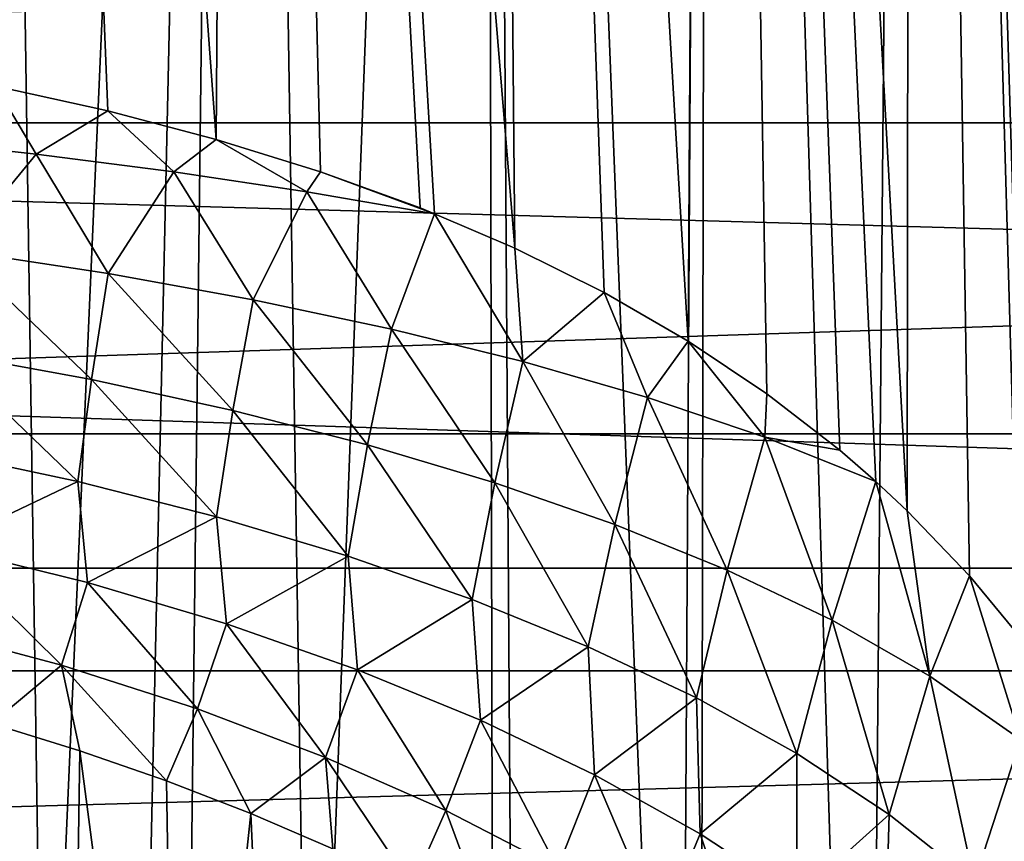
# Model space of a CAD drawing. Header units: millimetres. Extents: x -100 to 100, y -64 to 136.
# Tile 505 of 530: x 5 to 11, y 86 to 91. Entities that reach past the tile are written whole.
import ezdxf

# ---------------------------------------------------------------- set-up
doc = ezdxf.new("R2010")
doc.units = ezdxf.units.MM
doc.header["$LTSCALE"] = 159.143519
for name, color, linetype in [('232', 7, 'CONTINUOUS'), ('239', 7, 'CONTINUOUS'), ('244', 7, 'CONTINUOUS'), ('397', 7, 'CONTINUOUS'), ('407', 7, 'CONTINUOUS'), ('412', 7, 'CONTINUOUS'), ('437', 7, 'CONTINUOUS')]:
    doc.layers.add(name, color=color, linetype=linetype)

msp = doc.modelspace()

# ---------------------------------------------------------------- linework, layer by layer
at = {"layer": '232', "color": 7, "linetype": 'CONTINUOUS', "true_color": 0x8c979c}
for points in [[(4.854, 82.8043, 19.3659), (5.5172, 82.4988, 19.248), (5.0573, 86.7536, 15.0934), (4.854, 82.8043, 19.3659)], [(5.0573, 86.7536, 15.0934), (5.5172, 82.4988, 19.248), (5.581, 86.5921, 14.9057), (5.0573, 86.7536, 15.0934)], [(5.5172, 82.4988, 19.248), (6.1632, 82.1577, 19.1109), (5.581, 86.5921, 14.9057), (5.5172, 82.4988, 19.248)], [(5.581, 86.5921, 14.9057), (6.1632, 82.1577, 19.1109), (6.093, 86.4148, 14.6997), (5.581, 86.5921, 14.9057)], [(6.093, 86.4148, 14.6997), (6.1632, 82.1577, 19.1109), (6.5924, 86.2218, 14.4758), (6.093, 86.4148, 14.6997)], [(6.1632, 82.1577, 19.1109), (6.7913, 81.7822, 18.9529), (6.5924, 86.2218, 14.4758), (6.1632, 82.1577, 19.1109)], [(6.5924, 86.2218, 14.4758), (6.7913, 81.7822, 18.9529), (7.078, 86.0132, 14.2348), (6.5924, 86.2218, 14.4758)]]:
    msp.add_3dface(points, dxfattribs=at)
at = {"layer": '239', "color": 7, "linetype": 'CONTINUOUS', "true_color": 0x8c979c}
for points in [[(4.481, 90.2155, 13.6693), (5.3228, 90.1236, 13.36), (5.0809, 90.5253, 13.4353), (4.481, 90.2155, 13.6693)], [(5.0809, 90.5253, 13.4353), (5.3228, 90.1236, 13.36), (5.7463, 90.3787, 13.1672), (5.0809, 90.5253, 13.4353)], [(5.3228, 90.1236, 13.36), (6.1381, 90.0183, 13.0022), (5.7463, 90.3787, 13.1672), (5.3228, 90.1236, 13.36)], [(5.7463, 90.3787, 13.1672), (6.1381, 90.0183, 13.0022), (6.3887, 90.2101, 12.8711), (5.7463, 90.3787, 13.1672)], [(4.481, 90.2155, 13.6693), (4.8535, 89.5518, 13.6341), (5.3228, 90.1236, 13.36), (4.481, 90.2155, 13.6693)], [(6.1381, 90.0183, 13.0022), (6.9246, 89.9003, 12.5989), (6.3887, 90.2101, 12.8711), (6.1381, 90.0183, 13.0022)], [(6.3887, 90.2101, 12.8711), (6.9246, 89.9003, 12.5989), (7.0057, 90.0188, 12.5498), (6.3887, 90.2101, 12.8711)], [(4.8535, 89.5518, 13.6341), (5.7482, 89.4161, 13.2685), (5.3228, 90.1236, 13.36), (4.8535, 89.5518, 13.6341)], [(5.3228, 90.1236, 13.36), (5.7482, 89.4161, 13.2685), (6.1381, 90.0183, 13.0022), (5.3228, 90.1236, 13.36)], [(5.7482, 89.4161, 13.2685), (6.6064, 89.261, 12.8476), (6.1381, 90.0183, 13.0022), (5.7482, 89.4161, 13.2685)], [(6.1381, 90.0183, 13.0022), (6.6064, 89.261, 12.8476), (6.9246, 89.9003, 12.5989), (6.1381, 90.0183, 13.0022)], [(6.9246, 89.9003, 12.5989), (7.6812, 89.7699, 12.1532), (7.0057, 90.0188, 12.5498), (6.9246, 89.9003, 12.5989)], [(7.0057, 90.0188, 12.5498), (7.6812, 89.7699, 12.1532), (7.5952, 89.8042, 12.2065), (7.0057, 90.0188, 12.5498)], [(6.6064, 89.261, 12.8476), (7.4254, 89.0874, 12.3762), (6.9246, 89.9003, 12.5989), (6.6064, 89.261, 12.8476)], [(6.9246, 89.9003, 12.5989), (7.4254, 89.0874, 12.3762), (7.6812, 89.7699, 12.1532), (6.9246, 89.9003, 12.5989)], [(7.4254, 89.0874, 12.3762), (8.2036, 88.8953, 11.859), (7.6812, 89.7699, 12.1532), (7.4254, 89.0874, 12.3762)], [(7.6812, 89.7699, 12.1532), (8.2036, 88.8953, 11.859), (8.1554, 89.5658, 11.8445), (7.6812, 89.7699, 12.1532)], [(4.773, 88.9487, 13.833), (5.6492, 88.789, 13.4807), (4.8535, 89.5518, 13.6341), (4.773, 88.9487, 13.833)], [(4.8535, 89.5518, 13.6341), (5.6492, 88.789, 13.4807), (5.7482, 89.4161, 13.2685), (4.8535, 89.5518, 13.6341)], [(8.1554, 89.5658, 11.8445), (8.2036, 88.8953, 11.859), (8.685, 89.3034, 11.4676), (8.1554, 89.5658, 11.8445)], [(5.6492, 88.789, 13.4807), (6.4871, 88.6064, 13.0754), (5.7482, 89.4161, 13.2685), (5.6492, 88.789, 13.4807)], [(5.7482, 89.4161, 13.2685), (6.4871, 88.6064, 13.0754), (6.6064, 89.261, 12.8476), (5.7482, 89.4161, 13.2685)], [(8.2036, 88.8953, 11.859), (8.9407, 88.6836, 11.3005), (8.685, 89.3034, 11.4676), (8.2036, 88.8953, 11.859)], [(8.685, 89.3034, 11.4676), (8.9407, 88.6836, 11.3005), (9.1827, 89.0166, 11.0796), (8.685, 89.3034, 11.4676)], [(6.4871, 88.6064, 13.0754), (7.2839, 88.4023, 12.6222), (6.6064, 89.261, 12.8476), (6.4871, 88.6064, 13.0754)], [(6.6064, 89.261, 12.8476), (7.2839, 88.4023, 12.6222), (7.4254, 89.0874, 12.3762), (6.6064, 89.261, 12.8476)], [(7.2839, 88.4023, 12.6222), (8.0375, 88.1774, 12.126), (7.4254, 89.0874, 12.3762), (7.2839, 88.4023, 12.6222)], [(7.4254, 89.0874, 12.3762), (8.0375, 88.1774, 12.126), (8.2036, 88.8953, 11.859), (7.4254, 89.0874, 12.3762)], [(8.9407, 88.6836, 11.3005), (9.6368, 88.449, 10.7053), (9.1827, 89.0166, 11.0796), (8.9407, 88.6836, 11.3005)], [(9.1827, 89.0166, 11.0796), (9.6368, 88.449, 10.7053), (9.6478, 88.7057, 10.6844), (9.1827, 89.0166, 11.0796)], [(4.7068, 88.3694, 14.0996), (5.5681, 88.1867, 13.7627), (4.773, 88.9487, 13.833), (4.7068, 88.3694, 14.0996)], [(4.773, 88.9487, 13.833), (5.5681, 88.1867, 13.7627), (5.6492, 88.789, 13.4807), (4.773, 88.9487, 13.833)], [(8.0375, 88.1774, 12.126), (8.7469, 87.9315, 11.5921), (8.2036, 88.8953, 11.859), (8.0375, 88.1774, 12.126)], [(8.2036, 88.8953, 11.859), (8.7469, 87.9315, 11.5921), (8.9407, 88.6836, 11.3005), (8.2036, 88.8953, 11.859)], [(5.5681, 88.1867, 13.7627), (6.39, 87.9777, 13.3757), (5.6492, 88.789, 13.4807), (5.5681, 88.1867, 13.7627)], [(5.6492, 88.789, 13.4807), (6.39, 87.9777, 13.3757), (6.4871, 88.6064, 13.0754), (5.6492, 88.789, 13.4807)], [(8.7469, 87.9315, 11.5921), (9.4123, 87.6624, 11.0256), (8.9407, 88.6836, 11.3005), (8.7469, 87.9315, 11.5921)], [(8.9407, 88.6836, 11.3005), (9.4123, 87.6624, 11.0256), (9.6368, 88.449, 10.7053), (8.9407, 88.6836, 11.3005)], [(9.6478, 88.7057, 10.6844), (9.6368, 88.449, 10.7053), (10.0797, 88.3708, 10.2861), (9.6478, 88.7057, 10.6844)], [(6.39, 87.9777, 13.3757), (7.1692, 87.7443, 12.9433), (6.4871, 88.6064, 13.0754), (6.39, 87.9777, 13.3757)], [(6.4871, 88.6064, 13.0754), (7.1692, 87.7443, 12.9433), (7.2839, 88.4023, 12.6222), (6.4871, 88.6064, 13.0754)], [(9.4123, 87.6624, 11.0256), (10.034, 87.3658, 10.4319), (9.6368, 88.449, 10.7053), (9.4123, 87.6624, 11.0256)], [(9.6368, 88.449, 10.7053), (10.034, 87.3658, 10.4319), (10.2933, 88.1853, 10.0769), (9.6368, 88.449, 10.7053)], [(9.6368, 88.449, 10.7053), (10.2933, 88.1853, 10.0769), (10.0797, 88.3708, 10.2861), (9.6368, 88.449, 10.7053)], [(5.5681, 88.1867, 13.7627), (4.7068, 88.3694, 14.0996), (4.7604, 87.8022, 14.3924), (5.5681, 88.1867, 13.7627)], [(7.1692, 87.7443, 12.9433), (7.9031, 87.4878, 12.4711), (7.2839, 88.4023, 12.6222), (7.1692, 87.7443, 12.9433)], [(7.2839, 88.4023, 12.6222), (7.9031, 87.4878, 12.4711), (8.0375, 88.1774, 12.126), (7.2839, 88.4023, 12.6222)], [(5.6261, 87.5889, 14.0586), (5.5681, 88.1867, 13.7627), (4.7604, 87.8022, 14.3924), (5.6261, 87.5889, 14.0586)], [(6.39, 87.9777, 13.3757), (5.5681, 88.1867, 13.7627), (5.6261, 87.5889, 14.0586), (6.39, 87.9777, 13.3757)], [(7.9031, 87.4878, 12.4711), (8.5906, 87.2088, 11.9646), (8.0375, 88.1774, 12.126), (7.9031, 87.4878, 12.4711)], [(8.0375, 88.1774, 12.126), (8.5906, 87.2088, 11.9646), (8.7469, 87.9315, 11.5921), (8.0375, 88.1774, 12.126)], [(10.034, 87.3658, 10.4319), (10.6128, 87.0345, 9.8164), (10.2933, 88.1853, 10.0769), (10.034, 87.3658, 10.4319)], [(10.2933, 88.1853, 10.0769), (10.6128, 87.0345, 9.8164), (10.4788, 88.0118, 9.8883), (10.2933, 88.1853, 10.0769)], [(6.4491, 87.3449, 13.6757), (6.39, 87.9777, 13.3757), (5.6261, 87.5889, 14.0586), (6.4491, 87.3449, 13.6757)], [(7.1692, 87.7443, 12.9433), (6.39, 87.9777, 13.3757), (6.4491, 87.3449, 13.6757), (7.1692, 87.7443, 12.9433)], [(10.4788, 88.0118, 9.8883), (10.6128, 87.0345, 9.8164), (10.8465, 87.6284, 9.4937), (10.4788, 88.0118, 9.8883)], [(8.5906, 87.2088, 11.9646), (9.2311, 86.9062, 11.4297), (8.7469, 87.9315, 11.5921), (8.5906, 87.2088, 11.9646)], [(8.7469, 87.9315, 11.5921), (9.2311, 86.9062, 11.4297), (9.4123, 87.6624, 11.0256), (8.7469, 87.9315, 11.5921)], [(5.4728, 87.0991, 14.5073), (4.7604, 87.8022, 14.3924), (4.6282, 87.3239, 14.809), (5.4728, 87.0991, 14.5073)], [(5.6261, 87.5889, 14.0586), (4.7604, 87.8022, 14.3924), (5.4728, 87.0991, 14.5073), (5.6261, 87.5889, 14.0586)], [(7.2255, 87.0727, 13.2494), (7.1692, 87.7443, 12.9433), (6.4491, 87.3449, 13.6757), (7.2255, 87.0727, 13.2494)], [(7.9031, 87.4878, 12.4711), (7.1692, 87.7443, 12.9433), (7.2255, 87.0727, 13.2494), (7.9031, 87.4878, 12.4711)], [(9.2311, 86.9062, 11.4297), (9.8249, 86.5773, 10.8726), (9.4123, 87.6624, 11.0256), (9.2311, 86.9062, 11.4297)], [(9.4123, 87.6624, 11.0256), (9.8249, 86.5773, 10.8726), (10.034, 87.3658, 10.4319), (9.4123, 87.6624, 11.0256)], [(10.6128, 87.0345, 9.8164), (11.1493, 86.6588, 9.185), (10.8465, 87.6284, 9.4937), (10.6128, 87.0345, 9.8164)], [(10.8465, 87.6284, 9.4937), (11.1493, 86.6588, 9.185), (11.1843, 87.2199, 9.1046), (10.8465, 87.6284, 9.4937)], [(6.2767, 86.8416, 14.1612), (5.6261, 87.5889, 14.0586), (5.4728, 87.0991, 14.5073), (6.2767, 86.8416, 14.1612)], [(6.4491, 87.3449, 13.6757), (5.6261, 87.5889, 14.0586), (6.2767, 86.8416, 14.1612), (6.4491, 87.3449, 13.6757)], [(7.9525, 86.7742, 12.7856), (7.9031, 87.4878, 12.4711), (7.2255, 87.0727, 13.2494), (7.9525, 86.7742, 12.7856)], [(8.5906, 87.2088, 11.9646), (7.9031, 87.4878, 12.4711), (7.9525, 86.7742, 12.7856), (8.5906, 87.2088, 11.9646)], [(5.0573, 86.7536, 15.0934), (5.4728, 87.0991, 14.5073), (4.6282, 87.3239, 14.809), (5.0573, 86.7536, 15.0934)], [(7.0358, 86.554, 13.7756), (6.4491, 87.3449, 13.6757), (6.2767, 86.8416, 14.1612), (7.0358, 86.554, 13.7756)], [(7.2255, 87.0727, 13.2494), (6.4491, 87.3449, 13.6757), (7.0358, 86.554, 13.7756), (7.2255, 87.0727, 13.2494)], [(9.8249, 86.5773, 10.8726), (10.3726, 86.2168, 10.3), (10.034, 87.3658, 10.4319), (9.8249, 86.5773, 10.8726)], [(10.034, 87.3658, 10.4319), (10.3726, 86.2168, 10.3), (10.6128, 87.0345, 9.8164), (10.034, 87.3658, 10.4319)], [(8.6284, 86.4507, 12.291), (8.5906, 87.2088, 11.9646), (7.9525, 86.7742, 12.7856), (8.6284, 86.4507, 12.291)], [(9.2311, 86.9062, 11.4297), (8.5906, 87.2088, 11.9646), (8.6284, 86.4507, 12.291), (9.2311, 86.9062, 11.4297)], [(5.0573, 86.7536, 15.0934), (5.581, 86.5921, 14.9057), (5.4728, 87.0991, 14.5073), (5.0573, 86.7536, 15.0934)], [(5.581, 86.5921, 14.9057), (6.093, 86.4148, 14.6997), (5.4728, 87.0991, 14.5073), (5.581, 86.5921, 14.9057)], [(6.093, 86.4148, 14.6997), (6.2767, 86.8416, 14.1612), (5.4728, 87.0991, 14.5073), (6.093, 86.4148, 14.6997)], [(7.747, 86.2389, 13.3562), (7.2255, 87.0727, 13.2494), (7.0358, 86.554, 13.7756), (7.747, 86.2389, 13.3562)], [(7.9525, 86.7742, 12.7856), (7.2255, 87.0727, 13.2494), (7.747, 86.2389, 13.3562), (7.9525, 86.7742, 12.7856)], [(10.3726, 86.2168, 10.3), (10.8748, 85.8174, 9.719), (10.6128, 87.0345, 9.8164), (10.3726, 86.2168, 10.3)], [(10.6128, 87.0345, 9.8164), (10.8748, 85.8174, 9.719), (11.1493, 86.6588, 9.185), (10.6128, 87.0345, 9.8164)], [(9.2524, 86.1019, 11.7724), (9.2311, 86.9062, 11.4297), (8.6284, 86.4507, 12.291), (9.2524, 86.1019, 11.7724)], [(9.8249, 86.5773, 10.8726), (9.2311, 86.9062, 11.4297), (9.2524, 86.1019, 11.7724), (9.8249, 86.5773, 10.8726)], [(6.093, 86.4148, 14.6997), (6.5924, 86.2218, 14.4758), (6.2767, 86.8416, 14.1612), (6.093, 86.4148, 14.6997)], [(6.5924, 86.2218, 14.4758), (7.0358, 86.554, 13.7756), (6.2767, 86.8416, 14.1612), (6.5924, 86.2218, 14.4758)], [(8.408, 85.8983, 12.9094), (7.9525, 86.7742, 12.7856), (7.747, 86.2389, 13.3562), (8.408, 85.8983, 12.9094)], [(8.6284, 86.4507, 12.291), (7.9525, 86.7742, 12.7856), (8.408, 85.8983, 12.9094), (8.6284, 86.4507, 12.291)], [(10.8748, 85.8174, 9.719), (11.332, 85.3684, 9.1384), (11.1493, 86.6588, 9.185), (10.8748, 85.8174, 9.719)], [(9.8246, 85.7259, 11.2377), (9.8249, 86.5773, 10.8726), (9.2524, 86.1019, 11.7724), (9.8246, 85.7259, 11.2377)], [(10.3726, 86.2168, 10.3), (9.8249, 86.5773, 10.8726), (9.8246, 85.7259, 11.2377), (10.3726, 86.2168, 10.3)], [(6.5924, 86.2218, 14.4758), (7.078, 86.0132, 14.2348), (7.0358, 86.554, 13.7756), (6.5924, 86.2218, 14.4758)], [(7.078, 86.0132, 14.2348), (7.5485, 85.7892, 13.9777), (7.0358, 86.554, 13.7756), (7.078, 86.0132, 14.2348)], [(7.5485, 85.7892, 13.9777), (7.747, 86.2389, 13.3562), (7.0358, 86.554, 13.7756), (7.5485, 85.7892, 13.9777)], [(9.0177, 85.5331, 12.4421), (8.6284, 86.4507, 12.291), (8.408, 85.8983, 12.9094), (9.0177, 85.5331, 12.4421)], [(9.2524, 86.1019, 11.7724), (8.6284, 86.4507, 12.291), (9.0177, 85.5331, 12.4421), (9.2524, 86.1019, 11.7724)], [(7.5485, 85.7892, 13.9777), (8.0023, 85.5501, 13.7057), (7.747, 86.2389, 13.3562), (7.5485, 85.7892, 13.9777)], [(8.0023, 85.5501, 13.7057), (8.408, 85.8983, 12.9094), (7.747, 86.2389, 13.3562), (8.0023, 85.5501, 13.7057)], [(10.3456, 85.3184, 10.6951), (10.3726, 86.2168, 10.3), (9.8246, 85.7259, 11.2377), (10.3456, 85.3184, 10.6951)], [(10.8748, 85.8174, 9.719), (10.3726, 86.2168, 10.3), (10.3456, 85.3184, 10.6951), (10.8748, 85.8174, 9.719)], [(9.5753, 85.1435, 11.9619), (9.2524, 86.1019, 11.7724), (9.0177, 85.5331, 12.4421), (9.5753, 85.1435, 11.9619)], [(9.8246, 85.7259, 11.2377), (9.2524, 86.1019, 11.7724), (9.5753, 85.1435, 11.9619), (9.8246, 85.7259, 11.2377)]]:
    msp.add_3dface(points, dxfattribs=at)
at = {"layer": '244', "color": 7, "linetype": 'CONTINUOUS', "true_color": 0x8c979c}
for points in [[(5.3742, 83.1912, -13.4586), (4.828, 83.4047, -13.6601), (4.9769, 109.4168, -13.122), (5.3742, 83.1912, -13.4586)], [(5.0809, 90.5253, 13.4353), (5.7463, 90.3787, 13.1672), (4.9769, 109.4168, 13.122), (5.0809, 90.5253, 13.4353)], [(5.7463, 90.3787, 13.1672), (6.3887, 90.2101, 12.8711), (4.9769, 109.4168, 13.122), (5.7463, 90.3787, 13.1672)], [(4.9769, 109.4168, 13.122), (6.3887, 90.2101, 12.8711), (6.5219, 109.4168, 12.4267), (4.9769, 109.4168, 13.122)], [(6.5219, 109.4168, -12.4267), (5.3742, 83.1912, -13.4586), (4.9769, 109.4168, -13.122), (6.5219, 109.4168, -12.4267)], [(5.934, 82.9277, -13.2264), (5.3742, 83.1912, -13.4586), (6.5219, 109.4168, -12.4267), (5.934, 82.9277, -13.2264)], [(6.205, 82.7813, -13.1042), (5.934, 82.9277, -13.2264), (6.5219, 109.4168, -12.4267), (6.205, 82.7813, -13.1042)], [(6.9497, 82.3012, -12.7345), (6.205, 82.7813, -13.1042), (6.5219, 109.4168, -12.4267), (6.9497, 82.3012, -12.7345)], [(6.3887, 90.2101, 12.8711), (7.0057, 90.0188, 12.5498), (6.5219, 109.4168, 12.4267), (6.3887, 90.2101, 12.8711)], [(7.6812, 89.7699, 12.1532), (8.1554, 89.5658, 11.8445), (6.5219, 109.4168, 12.4267), (7.6812, 89.7699, 12.1532)], [(7.5952, 89.8042, 12.2065), (7.6812, 89.7699, 12.1532), (6.5219, 109.4168, 12.4267), (7.5952, 89.8042, 12.2065)], [(6.5219, 109.4168, 12.4267), (8.1554, 89.5658, 11.8445), (7.9722, 109.4168, 11.55), (6.5219, 109.4168, 12.4267)], [(7.0057, 90.0188, 12.5498), (7.5952, 89.8042, 12.2065), (6.5219, 109.4168, 12.4267), (7.0057, 90.0188, 12.5498)], [(7.9722, 109.4168, -11.55), (6.9497, 82.3012, -12.7345), (6.5219, 109.4168, -12.4267), (7.9722, 109.4168, -11.55)], [(8.0318, 81.4269, -12.0996), (6.9497, 82.3012, -12.7345), (7.9722, 109.4168, -11.55), (8.0318, 81.4269, -12.0996)], [(8.1554, 89.5658, 11.8445), (8.685, 89.3034, 11.4676), (7.9722, 109.4168, 11.55), (8.1554, 89.5658, 11.8445)], [(8.685, 89.3034, 11.4676), (9.1827, 89.0166, 11.0796), (7.9722, 109.4168, 11.55), (8.685, 89.3034, 11.4676)], [(7.9722, 109.4168, 11.55), (9.1827, 89.0166, 11.0796), (9.3067, 109.4168, 10.5045), (7.9722, 109.4168, 11.55)], [(8.1594, 81.3121, -12.0163), (8.0318, 81.4269, -12.0996), (7.9722, 109.4168, -11.55), (8.1594, 81.3121, -12.0163)], [(9.1331, 80.3457, -11.3157), (8.1594, 81.3121, -12.0163), (7.9722, 109.4168, -11.55), (9.1331, 80.3457, -11.3157)], [(9.3067, 109.4168, -10.5045), (9.1331, 80.3457, -11.3157), (7.9722, 109.4168, -11.55), (9.3067, 109.4168, -10.5045)], [(9.2533, 80.2146, -11.2206), (9.1331, 80.3457, -11.3157), (9.3067, 109.4168, -10.5045), (9.2533, 80.2146, -11.2206)], [(9.1827, 89.0166, 11.0796), (9.6478, 88.7057, 10.6844), (9.3067, 109.4168, 10.5045), (9.1827, 89.0166, 11.0796)], [(10.2359, 79.0349, -10.361), (9.2533, 80.2146, -11.2206), (9.3067, 109.4168, -10.5045), (10.2359, 79.0349, -10.361)], [(10.2933, 88.1853, 10.0769), (10.4788, 88.0118, 9.8883), (9.3067, 109.4168, 10.5045), (10.2933, 88.1853, 10.0769)], [(10.0797, 88.3708, 10.2861), (10.2933, 88.1853, 10.0769), (9.3067, 109.4168, 10.5045), (10.0797, 88.3708, 10.2861)], [(9.3067, 109.4168, 10.5045), (10.4788, 88.0118, 9.8883), (10.5045, 109.4168, 9.3067), (9.3067, 109.4168, 10.5045)], [(9.6478, 88.7057, 10.6844), (10.0797, 88.3708, 10.2861), (9.3067, 109.4168, 10.5045), (9.6478, 88.7057, 10.6844)], [(10.5045, 109.4168, -9.3067), (10.2359, 79.0349, -10.361), (9.3067, 109.4168, -10.5045), (10.5045, 109.4168, -9.3067)], [(11.3757, 79.0349, -9.0949), (10.2359, 79.0349, -10.361), (10.5045, 109.4168, -9.3067), (11.3757, 79.0349, -9.0949)], [(10.4788, 88.0118, 9.8883), (10.8465, 87.6284, 9.4937), (10.5045, 109.4168, 9.3067), (10.4788, 88.0118, 9.8883)], [(10.8465, 87.6284, 9.4937), (11.1843, 87.2199, 9.1046), (10.5045, 109.4168, 9.3067), (10.8465, 87.6284, 9.4937)], [(11.1843, 87.2199, 9.1046), (11.4935, 86.7854, 8.7235), (10.5045, 109.4168, 9.3067), (11.1843, 87.2199, 9.1046)], [(11.4935, 86.7854, 8.7235), (11.7748, 86.3255, 8.354), (10.5045, 109.4168, 9.3067), (11.4935, 86.7854, 8.7235)], [(10.5045, 109.4168, 9.3067), (11.7748, 86.3255, 8.354), (11.55, 109.4168, 7.9722), (10.5045, 109.4168, 9.3067)], [(11.55, 109.4168, -7.9722), (11.3757, 79.0349, -9.0949), (10.5045, 109.4168, -9.3067), (11.55, 109.4168, -7.9722)]]:
    msp.add_3dface(points, dxfattribs=at)
at = {"layer": '397', "color": 7, "linetype": 'CONTINUOUS', "true_color": 0xaaaaaa}
for points in [[(-80.7427, 93.0854, 45.7), (-83.8278, 88.4678, 45.7), (80.7427, 93.0854, 45.7), (-80.7427, 93.0854, 45.7)], [(80.7427, 93.0854, 45.7), (-83.8278, 88.4678, 45.7), (83.8278, 88.4678, 45.7), (80.7427, 93.0854, 45.7)], [(-83.8278, 88.4678, 45.7), (-86.6491, 83.6845, 45.7), (83.8278, 88.4678, 45.7), (-83.8278, 88.4678, 45.7)], [(83.8278, 88.4678, 45.7), (-86.6491, 83.6845, 45.7), (86.6491, 83.6845, 45.7), (83.8278, 88.4678, 45.7)]]:
    msp.add_3dface(points, dxfattribs=at)
at = {"layer": '407', "color": 7, "linetype": 'CONTINUOUS'}
for points in [[(-79.5172, 92.2204, 36.7), (82.5557, 87.673, 36.7), (-82.5557, 87.673, 36.7), (-79.5172, 92.2204, 36.7)], [(79.5172, 92.2204, 36.7), (82.5557, 87.673, 36.7), (-79.5172, 92.2204, 36.7), (79.5172, 92.2204, 36.7)], [(-82.5557, 87.673, 36.7), (85.3342, 82.9627, 36.7), (-85.3342, 82.9627, 36.7), (-82.5557, 87.673, 36.7)], [(82.5557, 87.673, 36.7), (85.3342, 82.9627, 36.7), (-82.5557, 87.673, 36.7), (82.5557, 87.673, 36.7)]]:
    msp.add_3dface(points, dxfattribs=at)
at = {"layer": '412', "linetype": 'CONTINUOUS'}
for points in [[(47.8026, 90.3084, 36.7427), (44.1352, 93.3181, 36.7427), (-47.8026, 90.3084, 36.7427), (47.8026, 90.3084, 36.7427)], [(44.1352, 93.3181, 36.7427), (-44.1352, 93.3181, 36.7427), (-47.8026, 90.3084, 36.7427), (44.1352, 93.3181, 36.7427)], [(51.2653, 87.0652, 36.7427), (47.8026, 90.3084, 36.7427), (-51.2653, 87.0652, 36.7427), (51.2653, 87.0652, 36.7427)], [(47.8026, 90.3084, 36.7427), (-47.8026, 90.3084, 36.7427), (-51.2653, 87.0652, 36.7427), (47.8026, 90.3084, 36.7427)], [(54.5084, 83.6026, 36.7427), (51.2653, 87.0652, 36.7427), (-54.5084, 83.6026, 36.7427), (54.5084, 83.6026, 36.7427)], [(51.2653, 87.0652, 36.7427), (-51.2653, 87.0652, 36.7427), (-54.5084, 83.6026, 36.7427), (51.2653, 87.0652, 36.7427)]]:
    msp.add_3dface(points, dxfattribs=at)
at = {"layer": '437', "color": 7, "linetype": 'CONTINUOUS', "true_color": 0xaaaaaa}
for points in [[(-47.8026, 90.3084, 44.7), (-44.1352, 93.3181, 44.7), (47.8026, 90.3084, 44.7), (-47.8026, 90.3084, 44.7)], [(-44.1352, 93.3181, 44.7), (44.1352, 93.3181, 44.7), (47.8026, 90.3084, 44.7), (-44.1352, 93.3181, 44.7)], [(-51.2653, 87.0652, 44.7), (-47.8026, 90.3084, 44.7), (51.2653, 87.0652, 44.7), (-51.2653, 87.0652, 44.7)], [(-47.8026, 90.3084, 44.7), (47.8026, 90.3084, 44.7), (51.2653, 87.0652, 44.7), (-47.8026, 90.3084, 44.7)], [(-54.5084, 83.6026, 44.7), (-51.2653, 87.0652, 44.7), (54.5084, 83.6026, 44.7), (-54.5084, 83.6026, 44.7)], [(-51.2653, 87.0652, 44.7), (51.2653, 87.0652, 44.7), (54.5084, 83.6026, 44.7), (-51.2653, 87.0652, 44.7)]]:
    msp.add_3dface(points, dxfattribs=at)

doc.saveas('drawing.dxf')
